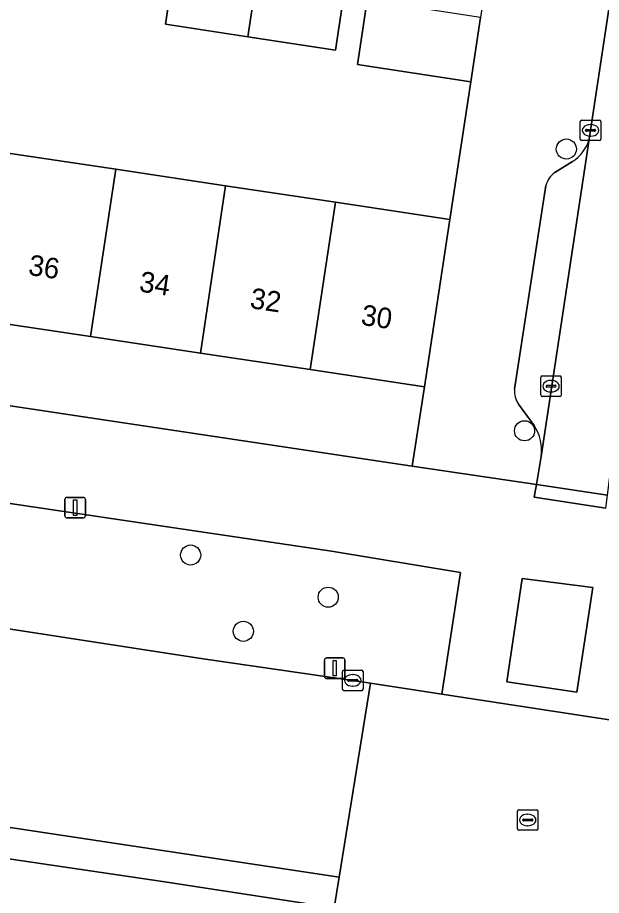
# Model space of a CAD drawing. Extents: x 163008 to 163854, y 382777 to 383982.
# Drawn here: x 163612.84 to 163641.22, y 383407.26 to 383449.96 of the extents above; entities that cross this region are included whole.
import ezdxf

# ---------------------------------------------------------------- set-up
doc = ezdxf.new("R2010")
doc.units = 0
for name, color, linetype in [('IMGEO_Boom', 7, 'Continuous'), ('IMGEO_Erf', 7, 'Continuous'), ('IMGEO_Groenvoorziening', 7, 'Continuous'), ('IMGEO_Kolk', 7, 'Continuous'), ('IMGEO_Lichtmast', 7, 'Continuous'), ('IMGEO_Muur', 7, 'Continuous'), ('IMGEO_Pand', 7, 'Continuous'), ('IMGEO_Pand_nummerreeks', 7, 'Continuous'), ('IMGEO_Parkeervlak_gesloten', 7, 'Continuous'), ('IMGEO_Parkeervlak_open', 7, 'Continuous'), ('IMGEO_Rijbaan_lokaal_gesloten', 7, 'Continuous'), ('IMGEO_Rijbaan_lokaal_open', 7, 'Continuous'), ('IMGEO_Rioolput', 7, 'Continuous'), ('IMGEO_Voetpad_open', 7, 'Continuous')]:
    doc.layers.add(name, color=color, linetype=linetype)

msp = doc.modelspace()

# ---------------------------------------------------------------- linework, layer by layer
at = {"layer": 'IMGEO_Boom'}
for centre in [(163639.515, 383443.567), (163637.482, 383429.864), (163621.252, 383423.819), (163627.941, 383421.768), (163623.813, 383420.108)]:
    msp.add_circle(centre, 0.489, dxfattribs=at)
at = {"layer": 'IMGEO_Erf'}
for points in [[(163629.357, 383447.676), (163629.831, 383450.801), (163596.376, 383455.777), (163596.016, 383453.356), (163591.938, 383453.961), (163587.724, 383454.587)], [(163586.356, 383454.011), (163585.576, 383448.916), (163586.676, 383449.683), (163591.271, 383448.993), (163590.91, 383446.594), (163596.25, 383445.793), (163601.59, 383444.991), (163601.984, 383447.614), (163607.324, 383446.812), (163606.93, 383444.189), (163612.271, 383443.387), (163617.611, 383442.585), (163622.951, 383441.783), (163628.291, 383440.981), (163633.849, 383440.146), (163634.864, 383446.841), (163629.357, 383447.676)]]:
    msp.add_lwpolyline(points, dxfattribs=at)
for points in [[(163624.395, 383451.395), (163628.651, 383450.751), (163628.293, 383448.383), (163624.039, 383449.027), (163620.031, 383449.634), (163620.389, 383452.001)], [(163632.022, 383428.141), (163632.626, 383432.006), (163627.068, 383432.841), (163621.728, 383433.643), (163616.388, 383434.445), (163611.048, 383435.247), (163605.707, 383436.049), (163600.367, 383436.851), (163595.027, 383437.653), (163589.687, 383438.455), (163584.131, 383439.289), (163583.547, 383435.427)]]:
    msp.add_lwpolyline(points, close=True, dxfattribs=at)
at = {"layer": 'IMGEO_Groenvoorziening'}
for points in [[(163633.456, 383417.056), (163634.376, 383422.967), (163628.103, 383424.006), (163605.57, 383427.347), (163604.718, 383421.418), (163621.853, 383418.772), (163629.131, 383417.72), (163629.994, 383417.588)], [(163630.974, 383400.19), (163631.769, 383406.126), (163628.228, 383406.665), (163619.886, 383407.934), (163610.543, 383409.318), (163610.207, 383406.87), (163607.221, 383407.321), (163606.706, 383403.955)]]:
    msp.add_lwpolyline(points, close=True, dxfattribs=at)
at = {"layer": 'IMGEO_Kolk'}
for p, q in [((163640.264, 383444.977), (163641.116, 383444.977)), ((163640.189, 383444.051), (163640.189, 383444.903)), ((163640.491, 383444.52), (163640.889, 383444.52)), ((163640.677, 383444.757), (163640.702, 383444.757)), ((163641.19, 383444.903), (163641.19, 383444.051)), ((163640.448, 383444.471), (163640.448, 383444.483)), ((163640.886, 383444.434), (163640.488, 383444.434)), ((163640.7, 383444.197), (163640.675, 383444.197)), ((163640.932, 383444.483), (163640.932, 383444.471)), ((163641.116, 383443.977), (163640.264, 383443.977)), ((163638.269, 383431.606), (163638.269, 383432.458)), ((163638.344, 383432.532), (163639.196, 383432.532)), ((163638.757, 383432.312), (163638.782, 383432.312)), ((163639.27, 383432.458), (163639.27, 383431.606)), ((163638.528, 383432.026), (163638.528, 383432.038)), ((163638.966, 383431.989), (163638.568, 383431.989)), ((163638.571, 383432.075), (163638.969, 383432.075)), ((163638.78, 383431.752), (163638.755, 383431.752)), ((163639.012, 383432.038), (163639.012, 383432.026)), ((163639.196, 383431.532), (163638.344, 383431.532)), ((163628.632, 383417.295), (163628.632, 383418.147)), ((163628.707, 383418.221), (163629.559, 383418.221)), ((163629.633, 383418.147), (163629.633, 383417.295)), ((163628.891, 383417.715), (163628.891, 383417.727)), ((163629.329, 383417.678), (163628.931, 383417.678)), ((163628.934, 383417.764), (163629.332, 383417.764)), ((163629.12, 383418.001), (163629.145, 383418.001)), ((163629.375, 383417.727), (163629.375, 383417.715)), ((163629.559, 383417.221), (163628.707, 383417.221)), ((163629.143, 383417.441), (163629.118, 383417.441))]:
    msp.add_line(p, q, dxfattribs=at)
for points in [[(163640.264, 383444.977), (163641.116, 383444.977)], [(163640.189, 383444.051), (163640.189, 383444.903)], [(163641.19, 383444.903), (163641.19, 383444.051)], [(163641.116, 383443.977), (163640.264, 383443.977)], [(163638.269, 383431.606), (163638.269, 383432.458)], [(163638.344, 383432.532), (163639.196, 383432.532)], [(163639.27, 383432.458), (163639.27, 383431.606)], [(163639.196, 383431.532), (163638.344, 383431.532)], [(163628.632, 383417.295), (163628.632, 383418.147)], [(163628.707, 383418.221), (163629.559, 383418.221)], [(163629.633, 383418.147), (163629.633, 383417.295)], [(163629.559, 383417.221), (163628.707, 383417.221)]]:
    msp.add_lwpolyline(points, dxfattribs=at)
for centre, radius, start, end in [((163640.266, 383444.901), 0.0765, 91.552, 178.448), ((163640.266, 383444.901), 0.0765, 91.552, 178.448), ((163641.114, 383444.901), 0.0765, 1.552, 88.448), ((163641.114, 383444.901), 0.0765, 1.552, 88.448), ((163640.488, 383444.48), 0.0403, 85.8775, 175.7526), ((163640.893, 383444.482), 0.0386, 1.7309, 96.639), ((163640.485, 383444.47), 0.0366, 178.938, 274.7102), ((163640.889, 383444.477), 0.043, 264.8664, 352.4533), ((163640.266, 383444.053), 0.0765, 181.552, 268.448), ((163640.266, 383444.053), 0.0765, 181.552, 268.448), ((163641.114, 383444.053), 0.0765, 271.552, 358.448), ((163641.114, 383444.053), 0.0765, 271.552, 358.448), ((163638.346, 383432.456), 0.0765, 91.552, 178.448), ((163638.346, 383432.456), 0.0765, 91.552, 178.448), ((163639.194, 383432.456), 0.0765, 1.552, 88.448), ((163639.194, 383432.456), 0.0765, 1.552, 88.448), ((163638.568, 383432.035), 0.0403, 85.8775, 175.7526), ((163638.565, 383432.025), 0.0366, 178.938, 274.7102), ((163638.969, 383432.032), 0.043, 264.8664, 352.4533), ((163638.973, 383432.037), 0.0386, 1.7309, 96.639), ((163638.346, 383431.608), 0.0765, 181.552, 268.448), ((163638.346, 383431.608), 0.0765, 181.552, 268.448), ((163639.194, 383431.608), 0.0765, 271.552, 358.448), ((163639.194, 383431.608), 0.0765, 271.552, 358.448), ((163628.709, 383418.145), 0.0765, 91.552, 178.448), ((163628.709, 383418.145), 0.0765, 91.552, 178.448), ((163629.557, 383418.145), 0.0765, 1.552, 88.448), ((163629.557, 383418.145), 0.0765, 1.552, 88.448), ((163628.931, 383417.724), 0.0403, 85.8775, 175.7526), ((163628.928, 383417.714), 0.0366, 178.938, 274.7102), ((163629.332, 383417.721), 0.043, 264.8664, 352.4533), ((163629.336, 383417.726), 0.0386, 1.7309, 96.639), ((163628.709, 383417.297), 0.0765, 181.552, 268.448), ((163628.709, 383417.297), 0.0765, 181.552, 268.448), ((163629.557, 383417.297), 0.0765, 271.552, 358.448), ((163629.557, 383417.297), 0.0765, 271.552, 358.448)]:
    msp.add_arc(centre, radius, start, end, dxfattribs=at)
for centre, major_axis, ratio, start_param, end_param in [((163640.676, 383444.477), (-0.387, 0.002), 0.722429, 4.712389, 7.853982), ((163640.701, 383444.477), (-0.39, 0.002), 0.717154, 1.570796, 4.712389), ((163638.756, 383432.032), (-0.387, 0.002), 0.722429, 4.712389, 7.853982), ((163638.781, 383432.032), (-0.39, 0.002), 0.717154, 1.570796, 4.712389), ((163629.119, 383417.721), (-0.387, 0.002), 0.722429, 4.712389, 7.853982), ((163629.144, 383417.721), (-0.39, 0.002), 0.717154, 1.570796, 4.712389)]:
    msp.add_ellipse(centre, major_axis=major_axis, ratio=ratio, start_param=start_param, end_param=end_param, dxfattribs=at)
at = {"layer": 'IMGEO_Lichtmast'}
for p, q in [((163615.245, 383426.624), (163616.035, 383426.624)), ((163616.035, 383426.624), (163615.245, 383426.624)), ((163615.145, 383425.724), (163615.145, 383426.524)), ((163615.145, 383426.524), (163615.145, 383425.724)), ((163616.135, 383426.524), (163616.135, 383425.724)), ((163616.135, 383425.724), (163616.135, 383426.524)), ((163616.035, 383425.624), (163615.245, 383425.624)), ((163615.245, 383425.624), (163616.035, 383425.624)), ((163627.757, 383417.913), (163627.757, 383418.713)), ((163627.757, 383418.713), (163627.757, 383417.913)), ((163627.857, 383418.813), (163628.647, 383418.813)), ((163628.647, 383418.813), (163627.857, 383418.813)), ((163628.747, 383418.713), (163628.747, 383417.913)), ((163628.747, 383417.913), (163628.747, 383418.713)), ((163628.647, 383417.813), (163627.857, 383417.813)), ((163627.857, 383417.813), (163628.647, 383417.813))]:
    msp.add_line(p, q, dxfattribs=at)
for points in [[(163615.565, 383426.499), (163615.715, 383426.499), (163615.715, 383425.749), (163615.565, 383425.749), (163615.565, 383426.499)], [(163628.177, 383418.688), (163628.327, 383418.688), (163628.327, 383417.938), (163628.177, 383417.938), (163628.177, 383418.688)]]:
    msp.add_lwpolyline(points, dxfattribs=at)
for centre, start, end in [((163615.245, 383426.524), 90, 180), ((163615.245, 383426.524), 90, 180), ((163616.035, 383426.524), 0, 90), ((163616.035, 383426.524), 360, 90), ((163615.245, 383425.724), 180, 270), ((163615.245, 383425.724), 180, 270), ((163616.035, 383425.724), 270, 0), ((163616.035, 383425.724), 270, 0), ((163627.857, 383418.713), 90, 180), ((163627.857, 383418.713), 90, 180), ((163628.647, 383418.713), 0, 90), ((163628.647, 383418.713), 360, 90), ((163627.857, 383417.913), 180, 270), ((163627.857, 383417.913), 180, 270), ((163628.647, 383417.913), 270, 0), ((163628.647, 383417.913), 270, 0)]:
    msp.add_arc(centre, 0.1, start, end, dxfattribs=at)
at = {"layer": 'IMGEO_Muur'}
msp.add_lwpolyline([(163634.864, 383446.841), (163633.849, 383440.146)], dxfattribs=at)
at = {"layer": 'IMGEO_Pand'}
for points in [[(163624.395, 383451.395), (163620.389, 383452.001), (163620.031, 383449.634), (163624.039, 383449.027)], [(163624.395, 383451.395), (163624.039, 383449.027), (163628.293, 383448.383), (163628.651, 383450.751)], [(163634.864, 383446.841), (163635.338, 383449.966), (163629.831, 383450.801), (163629.357, 383447.676)], [(163617.611, 383442.585), (163612.271, 383443.387), (163611.048, 383435.247), (163616.388, 383434.445)], [(163617.611, 383442.585), (163616.388, 383434.445), (163621.728, 383433.643), (163622.951, 383441.783)], [(163622.951, 383441.783), (163621.728, 383433.643), (163627.068, 383432.841), (163628.291, 383440.981)], [(163628.291, 383440.981), (163627.068, 383432.841), (163632.626, 383432.006), (163633.849, 383440.146)]]:
    msp.add_lwpolyline(points, close=True, dxfattribs=at)
at = {"layer": 'IMGEO_Parkeervlak_gesloten'}
msp.add_lwpolyline([(163628.467, 383408.142), (163580.812, 383415.352), (163580.583, 383413.817), (163582.083, 383413.641), (163590.288, 383412.437), (163605.652, 383410.043), (163610.543, 383409.318), (163619.886, 383407.934), (163628.228, 383406.665)], close=True, dxfattribs=at)
at = {"layer": 'IMGEO_Parkeervlak_open'}
for points in [[(163638.292, 383428.609), (163640.627, 383444.048)], [(163639.813, 383442.962), (163638.955, 383442.422)], [(163638.522, 383441.801), (163637, 383431.89)], [(163637.181, 383431.156), (163637.948, 383430.112)]]:
    msp.add_lwpolyline(points, dxfattribs=at)
for centre, radius, start, end in [((163638.839, 383444.54), 1.855, 301.6855, 344.6085), ((163639.652, 383441.474), 1.177, 126.3474, 163.8793), ((163638.214, 383431.8), 1.218, 175.769, 211.9359), ((163636.175, 383428.915), 2.14, 351.7711, 34.012)]:
    msp.add_arc(centre, radius, start, end, dxfattribs=at)
at = {"layer": 'IMGEO_Rijbaan_lokaal_gesloten'}
msp.add_lwpolyline([(163580.812, 383415.352), (163628.467, 383408.142), (163629.994, 383417.588), (163629.131, 383417.72), (163621.853, 383418.772), (163604.718, 383421.418), (163599.84, 383422.123), (163590.531, 383423.478), (163582.97, 383424.641), (163582.212, 383424.746)], close=True, dxfattribs=at)
at = {"layer": 'IMGEO_Rijbaan_lokaal_open'}
for points in [[(163649.41, 383479.424), (163645.99, 383479.938), (163642.517, 383456.619), (163640.627, 383444.048), (163638.292, 383428.609), (163638.063, 383427.257), (163641.507, 383426.728), (163641.685, 383428.14), (163644.024, 383443.583), (163645.928, 383456.128)], [(163641.507, 383426.728), (163638.063, 383427.257), (163637.956, 383426.626), (163641.427, 383426.092)], [(163640.029, 383417.147), (163640.794, 383422.239), (163637.366, 383422.679), (163636.619, 383417.649)], [(163644.911, 383404.175), (163645.136, 383405.621), (163646.605, 383415.05), (163642.869, 383415.611), (163633.456, 383417.056), (163629.994, 383417.588), (163628.467, 383408.142), (163628.228, 383406.665), (163631.769, 383406.126), (163641.244, 383404.7)]]:
    msp.add_lwpolyline(points, close=True, dxfattribs=at)
at = {"layer": 'IMGEO_Rioolput'}
for p, q in [((163637.135, 383410.505), (163637.135, 383411.357)), ((163637.21, 383411.431), (163638.062, 383411.431)), ((163637.623, 383411.211), (163637.648, 383411.211)), ((163638.136, 383411.357), (163638.136, 383410.505)), ((163637.394, 383410.925), (163637.394, 383410.937)), ((163637.832, 383410.888), (163637.434, 383410.888)), ((163637.437, 383410.974), (163637.835, 383410.974)), ((163637.878, 383410.937), (163637.878, 383410.925)), ((163638.062, 383410.431), (163637.21, 383410.431)), ((163637.646, 383410.651), (163637.621, 383410.651))]:
    msp.add_line(p, q, dxfattribs=at)
for points in [[(163637.135, 383410.505), (163637.135, 383411.357)], [(163637.21, 383411.431), (163638.062, 383411.431)], [(163638.136, 383411.357), (163638.136, 383410.505)], [(163638.062, 383410.431), (163637.21, 383410.431)]]:
    msp.add_lwpolyline(points, dxfattribs=at)
for centre, radius, start, end in [((163637.212, 383411.355), 0.0765, 91.552, 178.448), ((163637.212, 383411.355), 0.0765, 91.552, 178.448), ((163638.06, 383411.355), 0.0765, 1.552, 88.448), ((163638.06, 383411.355), 0.0765, 1.552, 88.448), ((163637.434, 383410.934), 0.0403, 85.8775, 175.7526), ((163637.431, 383410.924), 0.0366, 178.938, 274.7102), ((163637.835, 383410.931), 0.043, 264.8664, 352.4533), ((163637.839, 383410.936), 0.0386, 1.7309, 96.639), ((163637.212, 383410.507), 0.0765, 181.552, 268.448), ((163637.212, 383410.507), 0.0765, 181.552, 268.448), ((163638.06, 383410.507), 0.0765, 271.552, 358.448), ((163638.06, 383410.507), 0.0765, 271.552, 358.448)]:
    msp.add_arc(centre, radius, start, end, dxfattribs=at)
for centre, major_axis, ratio, start_param, end_param in [((163637.622, 383410.931), (-0.387, 0.002), 0.722429, 4.712389, 7.853982), ((163637.647, 383410.931), (-0.39, 0.002), 0.717154, 1.570796, 4.712389)]:
    msp.add_ellipse(centre, major_axis=major_axis, ratio=ratio, start_param=start_param, end_param=end_param, dxfattribs=at)
at = {"layer": 'IMGEO_Voetpad_open'}
for points in [[(163651.819, 383591.513), (163651.249, 383559.038), (163650.422, 383546.392), (163650.155, 383542.304), (163650.073, 383541.048), (163648.525, 383522.141), (163645.733, 383500.962), (163643.319, 383484.202), (163638.405, 383450.859), (163635.538, 383451.29), (163635.338, 383449.966), (163634.864, 383446.841), (163633.849, 383440.146), (163632.626, 383432.006), (163632.022, 383428.141), (163638.063, 383427.257), (163638.292, 383428.609)], [(163640.627, 383444.048), (163642.517, 383456.619)], [(163638.955, 383442.422), (163639.813, 383442.962)], [(163637, 383431.89), (163638.522, 383441.801)], [(163641.427, 383426.092), (163637.956, 383426.626), (163638.063, 383427.257), (163632.022, 383428.141), (163583.547, 383435.427), (163583.082, 383430.666), (163583.936, 383430.542), (163603.686, 383427.673), (163603.181, 383424.247), (163600.235, 383424.788), (163599.84, 383422.123), (163604.718, 383421.418), (163605.57, 383427.347), (163628.103, 383424.006), (163634.376, 383422.967), (163633.456, 383417.056), (163642.869, 383415.611)], [(163637.948, 383430.112), (163637.181, 383431.156)]]:
    msp.add_lwpolyline(points, dxfattribs=at)
msp.add_lwpolyline([(163640.029, 383417.147), (163636.619, 383417.649), (163637.366, 383422.679), (163640.794, 383422.239)], close=True, dxfattribs=at)
for centre, radius, start, end in [((163638.839, 383444.54), 1.855, 301.6855, 344.6085), ((163639.652, 383441.474), 1.177, 126.3474, 163.8793), ((163638.214, 383431.8), 1.218, 175.769, 211.9359), ((163636.175, 383428.915), 2.14, 351.7711, 34.012)]:
    msp.add_arc(centre, radius, start, end, dxfattribs=at)

# ---------------------------------------------------------------- texts
at = {"layer": 'IMGEO_Pand_nummerreeks'}
for s, p in [('36', (163613.324, 383437.453)), ('34', (163618.712, 383436.644)), ('32', (163624.097, 383435.835)), ('30', (163629.492, 383435.024))]:
    msp.add_text(s, height=1, rotation=351.4591, dxfattribs=at).set_placement(p)

doc.saveas('drawing.dxf')
